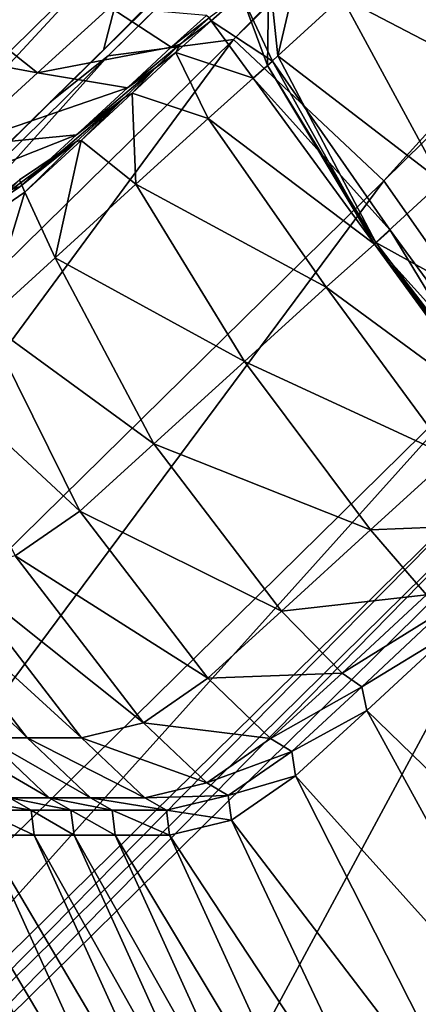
# Model space of a CAD drawing. Header units: millimetres. Extents: x 2387 to 13955, y -4964 to 364.
# Tile 667 of 1056: x 7055.79 to 7059.08, y -2847.48 to -2839.35. Entities that reach past the tile are written whole.
import ezdxf

# ---------------------------------------------------------------- set-up
doc = ezdxf.new("R2010")
doc.units = ezdxf.units.MM
doc.header["$MEASUREMENT"] = 0
doc.layers.add('Predefinito', color=7, linetype='Continuous', true_color=0x000000)

msp = doc.modelspace()

# ---------------------------------------------------------------- linework, layer by layer
at = {"layer": 'Predefinito'}
for points in [[(7077.7293, -2817.939, 608.1469), (7077.4567, -2818.9593, 608.3521), (7056.4782, -2839.6059, 486.157)], [(7056.4782, -2839.6059, 486.157), (7056.7391, -2838.596, 485.9135), (7077.7293, -2817.939, 608.1469)], [(7058.7906, -2840.6831, 485.8323), (7057.5522, -2839.5172, 485.9135), (7078.5425, -2818.8601, 608.1469)], [(7077.4963, -2819.0042, 608.3521), (7078.5425, -2818.8601, 608.1469), (7057.5522, -2839.5172, 485.9135)], [(7078.5425, -2818.8601, 608.1469), (7079.7848, -2820.0226, 608.0784), (7058.7906, -2840.6831, 485.8323)], [(7077.4567, -2818.9593, 608.3521), (7077.0122, -2819.3916, 608.489), (7056.0416, -2840.0312, 486.3194)], [(7056.0416, -2840.0312, 486.3194), (7056.4782, -2839.6059, 486.157), (7077.4567, -2818.9593, 608.3521)], [(7057.5522, -2839.5172, 485.9135), (7056.5178, -2839.6508, 486.157), (7077.4963, -2819.0042, 608.3521)], [(7077.0122, -2819.3916, 608.489), (7077.4963, -2819.0042, 608.3521), (7056.5178, -2839.6508, 486.157)], [(7056.5178, -2839.6508, 486.157), (7056.0416, -2840.0312, 486.3194), (7077.0122, -2819.3916, 608.489)], [(7059.7882, -2842.1057, 485.8434), (7058.7906, -2840.6831, 485.8323), (7079.7848, -2820.0226, 608.0784)], [(7055.7355, -2837.2228, 485.8323), (7056.7391, -2838.596, 485.9135), (7049.1175, -2846.0976, 440.7532)], [(7060.0359, -2839.9979, 1228.0603), (7059.1489, -2838.5271, 1227.8104), (7058.4453, -2839.1683, 1227.0529)], [(7048.8923, -2847.0761, 441.1116), (7049.1175, -2846.0976, 440.7532), (7056.7391, -2838.596, 485.9135)], [(7056.7391, -2838.596, 485.9135), (7056.4782, -2839.6059, 486.157), (7048.8923, -2847.0761, 441.1116)], [(7057.9159, -2839.6517, 1226.2465), (7058.1481, -2838.6681, 1226.1426), (7057.8435, -2838.9425, 1225.7499)], [(7058.1481, -2838.6681, 1226.1426), (7057.9159, -2839.6517, 1226.2465), (7058.4453, -2839.1683, 1227.0529)], [(7055.9329, -2839.7933, 1224.7559), (7054.5907, -2838.724, 1224.9897), (7053.8435, -2839.4032, 1223.2456)], [(7054.5907, -2838.724, 1224.9897), (7055.9329, -2839.7933, 1224.7559), (7056.5301, -2839.25, 1225.4733)], [(7057.832, -2839.731, 1225.749), (7057.8435, -2838.9425, 1225.7499), (7057.6156, -2839.144, 1225.4188)], [(7057.8435, -2838.9425, 1225.7499), (7057.832, -2839.731, 1225.749), (7057.9159, -2839.6517, 1226.2465)], [(7057.3499, -2839.3388, 1224.7954), (7057.3682, -2839.3625, 1225.1132), (7057.6156, -2839.144, 1225.4188)], [(7057.8718, -2839.696, 1225.538), (7057.6156, -2839.144, 1225.4188), (7057.3682, -2839.3625, 1225.1132)], [(7057.6156, -2839.144, 1225.4188), (7057.8718, -2839.696, 1225.538), (7057.832, -2839.731, 1225.749)], [(7059.2712, -2840.6934, 1227.1926), (7058.4453, -2839.1683, 1227.0529), (7057.9159, -2839.6517, 1226.2465)], [(7058.4453, -2839.1683, 1227.0529), (7059.2712, -2840.6934, 1227.1926), (7060.0359, -2839.9979, 1228.0603)], [(7057.0368, -2839.5807, 1224.7019), (7056.5301, -2839.25, 1225.4733), (7055.9329, -2839.7933, 1224.7559)], [(7056.5301, -2839.25, 1225.4733), (7057.0368, -2839.5807, 1224.7019), (7057.3286, -2839.3177, 1225.1132)], [(7057.3499, -2839.3388, 1224.7954), (7057.3286, -2839.3177, 1225.1132), (7057.0368, -2839.5807, 1224.7019)], [(7053.8435, -2839.4032, 1223.2456), (7055.2677, -2840.4002, 1223.0894), (7055.9329, -2839.7933, 1224.7559)], [(7057.0368, -2839.5807, 1224.7019), (7057.1108, -2839.5553, 1224.1879), (7057.3499, -2839.3388, 1224.7954)], [(7057.1108, -2839.5553, 1224.1879), (7057.0763, -2839.6256, 1224.7019), (7057.3682, -2839.3625, 1225.1132)], [(7057.7132, -2839.8361, 1225.5898), (7057.3682, -2839.3625, 1225.1132), (7057.0763, -2839.6256, 1224.7019)], [(7057.3682, -2839.3625, 1225.1132), (7057.3499, -2839.3388, 1224.7954), (7057.1108, -2839.5553, 1224.1879)], [(7057.3682, -2839.3625, 1225.1132), (7057.7132, -2839.8361, 1225.5898), (7057.8718, -2839.696, 1225.538)], [(7051.1571, -2848.1951, 440.6337), (7049.9307, -2847.0187, 440.7532), (7057.5522, -2839.5172, 485.9135)], [(7056.5178, -2839.6508, 486.157), (7057.5522, -2839.5172, 485.9135), (7049.9307, -2847.0187, 440.7532)], [(7057.5522, -2839.5172, 485.9135), (7058.7906, -2840.6831, 485.8323), (7051.1571, -2848.1951, 440.6337)], [(7056.6755, -2839.9156, 1224.0543), (7056.9067, -2839.7512, 1223.5865), (7057.1108, -2839.5553, 1224.1879)], [(7057.1108, -2839.5553, 1224.1879), (7057.0368, -2839.5807, 1224.7019), (7056.6755, -2839.9156, 1224.0543)], [(7057.0763, -2839.6256, 1224.7019), (7057.1108, -2839.5553, 1224.1879), (7056.9067, -2839.7512, 1223.5865)], [(7048.4794, -2847.4805, 441.3505), (7048.8923, -2847.0761, 441.1116), (7056.4782, -2839.6059, 486.157)], [(7056.4782, -2839.6059, 486.157), (7056.0416, -2840.0312, 486.3194), (7048.4794, -2847.4805, 441.3505)], [(7055.9329, -2839.7933, 1224.7559), (7056.6755, -2839.9156, 1224.0543), (7057.0368, -2839.5807, 1224.7019)], [(7057.3422, -2840.169, 1225.4733), (7057.0763, -2839.6256, 1224.7019), (7056.715, -2839.9604, 1224.0542)], [(7056.9067, -2839.7512, 1223.5865), (7056.715, -2839.9604, 1224.0542), (7057.0763, -2839.6256, 1224.7019)], [(7057.0763, -2839.6256, 1224.7019), (7057.3422, -2840.169, 1225.4733), (7057.7132, -2839.8361, 1225.5898)], [(7056.0416, -2840.0312, 486.3194), (7056.5178, -2839.6508, 486.157), (7048.9319, -2847.121, 441.1115)], [(7049.9307, -2847.0187, 440.7532), (7048.9319, -2847.121, 441.1115), (7056.5178, -2839.6508, 486.157)], [(7058.8435, -2841.0926, 1225.5781), (7057.8718, -2839.696, 1225.538), (7057.7132, -2839.8361, 1225.5898)], [(7058.7244, -2841.1923, 1226.281), (7057.9159, -2839.6517, 1226.2465), (7057.832, -2839.731, 1225.749)], [(7058.7144, -2841.2066, 1225.7491), (7057.832, -2839.731, 1225.749), (7057.8718, -2839.696, 1225.538)], [(7057.8718, -2839.696, 1225.538), (7058.8435, -2841.0926, 1225.5781), (7058.7144, -2841.2066, 1225.7491)], [(7057.9159, -2839.6517, 1226.2465), (7058.7244, -2841.1923, 1226.281), (7059.2712, -2840.6934, 1227.1926)], [(7056.6755, -2839.9156, 1224.0543), (7055.9329, -2839.7933, 1224.7559), (7055.2677, -2840.4002, 1223.0894)], [(7056.9067, -2839.7512, 1223.5865), (7056.6755, -2839.9156, 1224.0543), (7056.2559, -2840.3053, 1222.6199)], [(7056.2559, -2840.3053, 1222.6199), (7056.651, -2839.9961, 1222.3071), (7056.9067, -2839.7512, 1223.5865)], [(7056.715, -2839.9604, 1224.0542), (7056.9067, -2839.7512, 1223.5865), (7056.651, -2839.9961, 1222.3071)], [(7057.832, -2839.731, 1225.749), (7058.7144, -2841.2066, 1225.7491), (7058.7244, -2841.1923, 1226.281)], [(7058.7144, -2841.2066, 1225.7491), (7057.7132, -2839.8361, 1225.5898), (7057.3422, -2840.169, 1225.4733)], [(7057.7132, -2839.8361, 1225.5898), (7058.7144, -2841.2066, 1225.7491), (7058.8435, -2841.0926, 1225.5781)], [(7055.2677, -2840.4002, 1223.0894), (7056.2559, -2840.3053, 1222.6199), (7056.6755, -2839.9156, 1224.0543)], [(7056.651, -2839.9961, 1222.3071), (7056.2954, -2840.3501, 1222.6199), (7056.715, -2839.9604, 1224.0542)], [(7056.7449, -2840.7122, 1224.7559), (7056.715, -2839.9604, 1224.0542), (7056.2954, -2840.3501, 1222.6199)], [(7056.715, -2839.9604, 1224.0542), (7056.7449, -2840.7122, 1224.7559), (7057.3422, -2840.169, 1225.4733)], [(7048.9319, -2847.121, 441.1115), (7048.4794, -2847.4805, 441.3505), (7056.0416, -2840.0312, 486.3194)], [(7055.7895, -2840.733, 1219.8486), (7056.257, -2840.3597, 1219.6648), (7056.651, -2839.9961, 1222.3071)], [(7056.651, -2839.9961, 1222.3071), (7056.2559, -2840.3053, 1222.6199), (7055.7895, -2840.733, 1219.8486)], [(7056.2954, -2840.3501, 1222.6199), (7056.651, -2839.9961, 1222.3071), (7056.257, -2840.3597, 1219.6648)], [(7058.3168, -2841.5629, 1225.7302), (7057.3422, -2840.169, 1225.4733), (7056.7449, -2840.7122, 1224.7559)], [(7057.3422, -2840.169, 1225.4733), (7058.3168, -2841.5629, 1225.7302), (7058.7144, -2841.2066, 1225.7491)], [(7054.6925, -2840.9239, 1220.1245), (7055.7895, -2840.733, 1219.8486), (7056.2559, -2840.3053, 1222.6199)], [(7056.2559, -2840.3053, 1222.6199), (7055.2677, -2840.4002, 1223.0894), (7054.6925, -2840.9239, 1220.1245)], [(7056.257, -2840.3597, 1219.6648), (7055.7895, -2840.733, 1219.8486), (7055.297, -2841.0673, 1211.6836)], [(7055.297, -2841.0673, 1211.6836), (7055.785, -2840.6761, 1211.5944), (7056.257, -2840.3597, 1219.6648)], [(7055.8291, -2840.7778, 1219.8488), (7056.257, -2840.3597, 1219.6648), (7055.785, -2840.6761, 1211.5944)], [(7056.0796, -2841.3191, 1223.0892), (7056.2954, -2840.3501, 1222.6199), (7055.8291, -2840.7778, 1219.8488)], [(7056.257, -2840.3597, 1219.6648), (7055.8291, -2840.7778, 1219.8488), (7056.2954, -2840.3501, 1222.6199)], [(7056.2954, -2840.3501, 1222.6199), (7056.0796, -2841.3191, 1223.0892), (7056.7449, -2840.7122, 1224.7559)], [(7052.1567, -2849.6164, 440.65), (7051.1571, -2848.1951, 440.6337), (7058.7906, -2840.6831, 485.8323)], [(7058.7906, -2840.6831, 485.8323), (7059.7882, -2842.1057, 485.8434), (7052.1567, -2849.6164, 440.65)], [(7055.785, -2840.6761, 1211.5944), (7055.3366, -2841.1121, 1211.6836), (7055.8291, -2840.7778, 1219.8488)], [(7060.3222, -2842.0772, 1227.1736), (7059.2712, -2840.6934, 1227.1926), (7058.7244, -2841.1923, 1226.281)], [(7055.7895, -2840.733, 1219.8486), (7054.6925, -2840.9239, 1220.1245), (7054.1694, -2841.2853, 1211.8174)], [(7054.1694, -2841.2853, 1211.8174), (7055.297, -2841.0673, 1211.6836), (7055.7895, -2840.733, 1219.8486)], [(7055.5046, -2841.8429, 1220.1246), (7055.8291, -2840.7778, 1219.8488), (7055.3366, -2841.1121, 1211.6836)], [(7055.8291, -2840.7778, 1219.8488), (7055.5046, -2841.8429, 1220.1246), (7056.0796, -2841.3191, 1223.0892)], [(7057.6408, -2842.1757, 1224.9897), (7056.7449, -2840.7122, 1224.7559), (7056.0796, -2841.3191, 1223.0892)], [(7056.7449, -2840.7122, 1224.7559), (7057.6408, -2842.1757, 1224.9897), (7058.3168, -2841.5629, 1225.7302)], [(7059.8727, -2842.4912, 1225.5731), (7058.8435, -2841.0926, 1225.5781), (7058.7144, -2841.2066, 1225.7491)], [(7059.757, -2842.5962, 1225.7495), (7058.7144, -2841.2066, 1225.7491), (7058.8435, -2841.0926, 1225.5781)], [(7058.8435, -2841.0926, 1225.5781), (7059.8727, -2842.4912, 1225.5731), (7059.757, -2842.5962, 1225.7495)], [(7059.7781, -2842.5745, 1226.2766), (7058.7244, -2841.1923, 1226.281), (7058.7144, -2841.2066, 1225.7491)], [(7058.7244, -2841.1923, 1226.281), (7059.7781, -2842.5745, 1226.2766), (7060.3222, -2842.0772, 1227.1736)], [(7059.7389, -2842.6082, 1225.7275), (7058.7144, -2841.2066, 1225.7491), (7058.3168, -2841.5629, 1225.7302)], [(7058.7144, -2841.2066, 1225.7491), (7059.7389, -2842.6082, 1225.7275), (7059.8727, -2842.4912, 1225.5731)], [(7058.7144, -2841.2066, 1225.7491), (7059.757, -2842.5962, 1225.7495), (7059.7781, -2842.5745, 1226.2766)], [(7056.8935, -2842.8551, 1223.2456), (7056.0796, -2841.3191, 1223.0892), (7055.5046, -2841.8429, 1220.1246)], [(7056.0796, -2841.3191, 1223.0892), (7056.8935, -2842.8551, 1223.2456), (7057.6408, -2842.1757, 1224.9897)], [(7059.3452, -2842.9619, 1225.6951), (7058.3168, -2841.5629, 1225.7302), (7057.6408, -2842.1757, 1224.9897)], [(7058.3168, -2841.5629, 1225.7302), (7059.3452, -2842.9619, 1225.6951), (7059.7389, -2842.6082, 1225.7275)], [(7056.2822, -2843.411, 1220.2166), (7055.5046, -2841.8429, 1220.1246), (7054.9814, -2842.2044, 1211.818)], [(7055.5046, -2841.8429, 1220.1246), (7056.2822, -2843.411, 1220.2166), (7056.8935, -2842.8551, 1223.2456)], [(7052.4749, -2850.2489, 440.6989), (7052.1567, -2849.6164, 440.65), (7059.7882, -2842.1057, 485.8434)], [(7059.7882, -2842.1057, 485.8434), (7060.1012, -2842.7417, 485.8764), (7052.4749, -2850.2489, 440.6989)], [(7054.9814, -2842.2044, 1211.818), (7055.7488, -2843.7816, 1211.8633), (7056.2822, -2843.411, 1220.2166)], [(7058.681, -2843.5669, 1224.9576), (7057.6408, -2842.1757, 1224.9897), (7056.8935, -2842.8551, 1223.2456)], [(7057.6408, -2842.1757, 1224.9897), (7058.681, -2843.5669, 1224.9576), (7059.3452, -2842.9619, 1225.6951)], [(7052.5155, -2850.4448, 440.7315), (7052.4749, -2850.2489, 440.6989), (7060.1012, -2842.7417, 485.8764)], [(7060.1012, -2842.7417, 485.8764), (7060.1381, -2842.9399, 485.8985), (7052.5155, -2850.4448, 440.7315)], [(7057.9462, -2844.2381, 1223.2242), (7056.8935, -2842.8551, 1223.2456), (7056.2822, -2843.411, 1220.2166)], [(7056.8935, -2842.8551, 1223.2456), (7057.9462, -2844.2381, 1223.2242), (7058.681, -2843.5669, 1224.9576)], [(7052.6819, -2850.5562, 440.6989), (7052.5155, -2850.4448, 440.7315), (7060.1381, -2842.9399, 485.8985)], [(7060.1381, -2842.9399, 485.8985), (7060.3079, -2843.0487, 485.8764), (7052.6819, -2850.5562, 440.6989)], [(7059.772, -2843.5207, 1225.589), (7059.3452, -2842.9619, 1225.6951), (7058.681, -2843.5669, 1224.9576)], [(7054.6542, -2853.5461, 440.6501), (7052.6819, -2850.5562, 440.6989), (7060.3079, -2843.0487, 485.8764)], [(7060.3079, -2843.0487, 485.8764), (7062.2855, -2846.0349, 485.8434), (7054.6542, -2853.5461, 440.6501)], [(7057.3403, -2844.7904, 1220.204), (7056.2822, -2843.411, 1220.2166), (7055.7488, -2843.7816, 1211.8633)], [(7056.2822, -2843.411, 1220.2166), (7057.3403, -2844.7904, 1220.204), (7057.9462, -2844.2381, 1223.2242)], [(7058.681, -2843.5669, 1224.9576), (7059.144, -2844.1018, 1224.8612), (7059.772, -2843.5207, 1225.589)], [(7059.144, -2844.1018, 1224.8612), (7058.681, -2843.5669, 1224.9576), (7057.9462, -2844.2381, 1223.2242)], [(7056.8085, -2845.1601, 1211.8577), (7055.7488, -2843.7816, 1211.8633), (7055.2356, -2843.9051, 1194.1466)], [(7055.7488, -2843.7816, 1211.8633), (7056.8085, -2845.1601, 1211.8577), (7057.3403, -2844.7904, 1220.204)], [(7054.4477, -2843.9051, 1132.9004), (7055.5081, -2845.2832, 1132.9026), (7055.8475, -2845.2832, 1167.6388)], [(7055.8475, -2845.2832, 1167.6388), (7054.7871, -2843.9051, 1167.6359), (7054.4477, -2843.9051, 1132.9004)], [(7056.2959, -2845.2832, 1194.1465), (7055.2356, -2843.9051, 1194.1466), (7054.7871, -2843.9051, 1167.6359)], [(7054.7871, -2843.9051, 1167.6359), (7055.8475, -2845.2832, 1167.6388), (7056.2959, -2845.2832, 1194.1465)], [(7055.2356, -2843.9051, 1194.1466), (7056.2959, -2845.2832, 1194.1465), (7056.8085, -2845.1601, 1211.8577)], [(7057.9462, -2844.2381, 1223.2242), (7058.4466, -2844.7481, 1223.1599), (7059.144, -2844.1018, 1224.8612)], [(7059.2823, -2844.2325, 1224.7969), (7059.144, -2844.1018, 1224.8612), (7058.4466, -2844.7481, 1223.1599)], [(7058.4466, -2844.7481, 1223.1599), (7057.9462, -2844.2381, 1223.2242), (7057.3403, -2844.7904, 1220.204)], [(7058.4466, -2844.7481, 1223.1599), (7058.6098, -2844.8621, 1223.1171), (7059.2823, -2844.2325, 1224.7969)], [(7059.349, -2844.4113, 1224.8612), (7059.2823, -2844.2325, 1224.7969), (7058.6098, -2844.8621, 1223.1171)], [(7058.6098, -2844.8621, 1223.1171), (7058.6513, -2845.0572, 1223.1599), (7059.349, -2844.4113, 1224.8612)], [(7061.0825, -2847.4197, 1224.9576), (7059.349, -2844.4113, 1224.8612), (7058.6513, -2845.0572, 1223.1599)], [(7057.3403, -2844.7904, 1220.204), (7057.8571, -2845.2894, 1220.1661), (7058.4466, -2844.7481, 1223.1599)], [(7058.6098, -2844.8621, 1223.1171), (7058.4466, -2844.7481, 1223.1599), (7057.8571, -2845.2894, 1220.1661)], [(7057.8571, -2845.2894, 1220.1661), (7057.3403, -2844.7904, 1220.204), (7056.8085, -2845.1601, 1211.8577)], [(7057.8571, -2845.2894, 1220.1661), (7058.0313, -2845.396, 1220.141), (7058.6098, -2844.8621, 1223.1171)], [(7058.6513, -2845.0572, 1223.1599), (7058.6098, -2844.8621, 1223.1171), (7058.0313, -2845.396, 1220.141)], [(7058.0313, -2845.396, 1220.141), (7058.0616, -2845.5981, 1220.1661), (7058.6513, -2845.0572, 1223.1599)], [(7060.3265, -2848.1164, 1223.2242), (7058.6513, -2845.0572, 1223.1599), (7058.0616, -2845.5981, 1220.1661)], [(7058.6513, -2845.0572, 1223.1599), (7060.3265, -2848.1164, 1223.2242), (7061.0825, -2847.4197, 1224.9576)], [(7057.3299, -2845.656, 1211.8396), (7056.8085, -2845.1601, 1211.8577), (7056.2959, -2845.2832, 1194.1465)], [(7056.8085, -2845.1601, 1211.8577), (7057.3299, -2845.656, 1211.8396), (7057.8571, -2845.2894, 1220.1661)], [(7056.0315, -2845.7777, 1132.9026), (7055.5081, -2845.2832, 1132.9026), (7055.18, -2845.2832, 1088.1499)], [(7055.18, -2845.2832, 1088.1499), (7055.7035, -2845.7777, 1088.1493), (7056.0315, -2845.7777, 1132.9026)], [(7055.5081, -2845.2832, 1132.9026), (7056.0315, -2845.7777, 1132.9026), (7056.3708, -2845.7777, 1167.6373)], [(7056.3708, -2845.7777, 1167.6373), (7055.8475, -2845.2832, 1167.6388), (7055.5081, -2845.2832, 1132.9026)], [(7056.819, -2845.7779, 1194.1398), (7056.2959, -2845.2832, 1194.1465), (7055.8475, -2845.2832, 1167.6388)], [(7055.8475, -2845.2832, 1167.6388), (7056.3708, -2845.7777, 1167.6373), (7056.819, -2845.7779, 1194.1398)], [(7056.2959, -2845.2832, 1194.1465), (7056.819, -2845.7779, 1194.1398), (7057.3299, -2845.656, 1211.8396)], [(7058.0313, -2845.396, 1220.141), (7057.8571, -2845.2894, 1220.1661), (7057.3299, -2845.656, 1211.8396)], [(7057.3299, -2845.656, 1211.8396), (7057.5071, -2845.7603, 1211.8275), (7058.0313, -2845.396, 1220.141)], [(7058.0616, -2845.5981, 1220.1661), (7058.0313, -2845.396, 1220.141), (7057.5071, -2845.7603, 1211.8275)], [(7057.5071, -2845.7603, 1211.8275), (7057.3299, -2845.656, 1211.8396), (7056.819, -2845.7779, 1194.1398)], [(7057.5071, -2845.7603, 1211.8275), (7057.5341, -2845.9643, 1211.8397), (7058.0616, -2845.5981, 1220.1661)], [(7059.6598, -2848.7491, 1220.204), (7058.0616, -2845.5981, 1220.1661), (7057.5341, -2845.9643, 1211.8397)], [(7058.0616, -2845.5981, 1220.1661), (7059.6598, -2848.7491, 1220.204), (7060.3265, -2848.1164, 1223.2242)], [(7055.8821, -2845.8811, 1088.1487), (7055.7035, -2845.7777, 1088.1493), (7055.2888, -2845.7778, 1031.5914)], [(7055.2888, -2845.7778, 1031.5914), (7055.4673, -2845.8811, 1031.5908), (7055.8821, -2845.8811, 1088.1487)], [(7056.2101, -2845.8811, 1132.902), (7056.0315, -2845.7777, 1132.9026), (7055.7035, -2845.7777, 1088.1493)], [(7055.7035, -2845.7777, 1088.1493), (7055.8821, -2845.8811, 1088.1487), (7056.2101, -2845.8811, 1132.902)], [(7056.0315, -2845.7777, 1132.9026), (7056.2101, -2845.8811, 1132.902), (7056.5492, -2845.8812, 1167.6357)], [(7056.5492, -2845.8812, 1167.6357), (7056.3708, -2845.7777, 1167.6373), (7056.0315, -2845.7777, 1132.9026)], [(7056.9974, -2845.8815, 1194.1349), (7056.819, -2845.7779, 1194.1398), (7056.3708, -2845.7777, 1167.6373)], [(7056.3708, -2845.7777, 1167.6373), (7056.5492, -2845.8812, 1167.6357), (7056.9974, -2845.8815, 1194.1349)], [(7056.819, -2845.7779, 1194.1398), (7056.9974, -2845.8815, 1194.1349), (7057.5071, -2845.7603, 1211.8275)], [(7057.5341, -2845.9643, 1211.8397), (7057.5071, -2845.7603, 1211.8275), (7056.9974, -2845.8815, 1194.1349)], [(7055.4673, -2845.8811, 1031.5908), (7055.4929, -2846.0859, 1031.5914), (7055.9076, -2846.0859, 1088.1494)], [(7055.9076, -2846.0859, 1088.1494), (7055.8821, -2845.8811, 1088.1487), (7055.4673, -2845.8811, 1031.5908)], [(7056.2356, -2846.0858, 1132.9031), (7056.2101, -2845.8811, 1132.902), (7055.8821, -2845.8811, 1088.1487)], [(7055.8821, -2845.8811, 1088.1487), (7055.9076, -2846.0859, 1088.1494), (7056.2356, -2846.0858, 1132.9031)], [(7056.2101, -2845.8811, 1132.902), (7056.2356, -2846.0858, 1132.9031), (7056.575, -2846.0859, 1167.6382)], [(7056.575, -2846.0859, 1167.6382), (7056.5492, -2845.8812, 1167.6357), (7056.2101, -2845.8811, 1132.902)], [(7057.0232, -2846.0861, 1194.1404), (7056.9974, -2845.8815, 1194.1349), (7056.5492, -2845.8812, 1167.6357)], [(7056.5492, -2845.8812, 1167.6357), (7056.575, -2846.0859, 1167.6382), (7057.0232, -2846.0861, 1194.1404)], [(7056.9974, -2845.8815, 1194.1349), (7057.0232, -2846.0861, 1194.1404), (7057.5341, -2845.9643, 1211.8397)], [(7059.0516, -2849.1722, 1211.8595), (7057.5341, -2845.9643, 1211.8397), (7057.0232, -2846.0861, 1194.1404)], [(7057.5341, -2845.9643, 1211.8397), (7059.0516, -2849.1722, 1211.8595), (7059.6598, -2848.7491, 1220.204)], [(7054.6542, -2853.5461, 440.6501), (7062.2855, -2846.0349, 485.8434), (7067.7456, -2854.8652, 485.8323)], [(7056.0882, -2849.1309, 924.3043), (7054.7063, -2846.0859, 924.3119), (7054.2823, -2846.0859, 882.0571)], [(7054.2823, -2846.0859, 882.0571), (7055.6249, -2849.1764, 882.0459), (7056.0882, -2849.1309, 924.3043)], [(7054.7063, -2846.0859, 924.3119), (7056.0882, -2849.1309, 924.3043), (7056.4493, -2849.1309, 973.5403)], [(7056.4493, -2849.1309, 973.5403), (7055.0673, -2846.0859, 973.5415), (7054.7063, -2846.0859, 924.3119)], [(7056.8749, -2849.1309, 1031.5923), (7055.4929, -2846.0859, 1031.5914), (7055.0673, -2846.0859, 973.5415)], [(7055.0673, -2846.0859, 973.5415), (7056.4493, -2849.1309, 973.5403), (7056.8749, -2849.1309, 1031.5923)], [(7055.4929, -2846.0859, 1031.5914), (7056.8749, -2849.1309, 1031.5923), (7057.2895, -2849.1308, 1088.1517)], [(7057.2895, -2849.1308, 1088.1517), (7055.9076, -2846.0859, 1088.1494), (7055.4929, -2846.0859, 1031.5914)], [(7057.6177, -2849.1308, 1132.9099), (7056.2356, -2846.0858, 1132.9031), (7055.9076, -2846.0859, 1088.1494)], [(7055.9076, -2846.0859, 1088.1494), (7057.2895, -2849.1308, 1088.1517), (7057.6177, -2849.1308, 1132.9099)], [(7056.2356, -2846.0858, 1132.9031), (7057.6177, -2849.1308, 1132.9099), (7057.9734, -2849.1582, 1167.6497)], [(7057.9734, -2849.1582, 1167.6497), (7056.575, -2846.0859, 1167.6382), (7056.2356, -2846.0858, 1132.9031)], [(7058.4704, -2849.2403, 1194.1538), (7057.0232, -2846.0861, 1194.1404), (7056.575, -2846.0859, 1167.6382)], [(7056.575, -2846.0859, 1167.6382), (7057.9734, -2849.1582, 1167.6497), (7058.4704, -2849.2403, 1194.1538)], [(7057.0232, -2846.0861, 1194.1404), (7058.4704, -2849.2403, 1194.1538), (7059.0516, -2849.1722, 1211.8595)]]:
    msp.add_3dface(points, dxfattribs=at)

doc.saveas('drawing.dxf')
